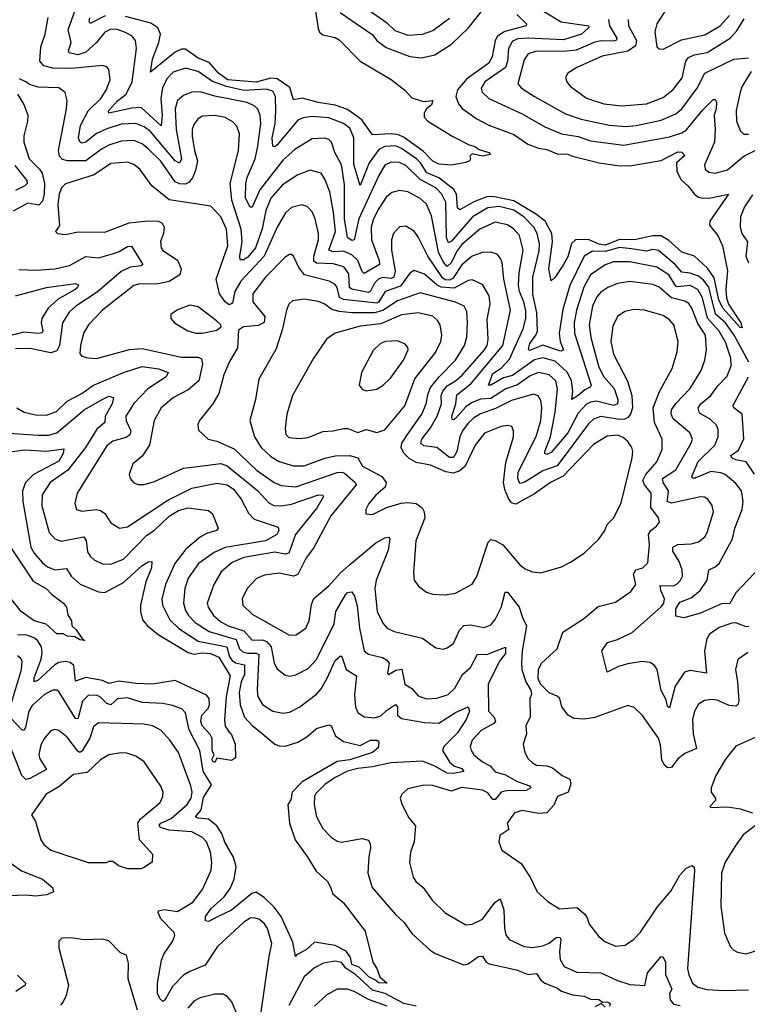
# Model space of a CAD drawing. Extents: x 1954683 to 2060285, y 904798 to 1016299.
# Tile 381 of 472: x 2016266 to 2019770, y 1003863 to 1008604. Entities that reach past the tile are written whole.
import ezdxf

# ---------------------------------------------------------------- set-up
doc = ezdxf.new("R2010")
doc.units = 0

msp = doc.modelspace()

# ---------------------------------------------------------------- linework, layer by layer
at = {"layer": '0CON10XD'}
for points in [[(2017684.7, 1008685), (2017702.7, 1008562.7), (2017709.2, 1008545), (2017725, 1008531.4), (2017785, 1008517.9), (2017805, 1008507.5), (2017905, 1008404.4), (2018055, 1008316.5), (2018120, 1008265), (2018155, 1008228), (2018211.2, 1008211.2), (2018255.8, 1008215.8), (2018249.5, 1008195), (2018224.5, 1008175.5), (2018213.3, 1008155), (2018214.3, 1008135), (2018231.9, 1008115), (2018351.4, 1008041.4), (2018431.2, 1008001.2), (2018455, 1007995.7), (2018479.2, 1007979.2), (2018525, 1007965.3), (2018532.5, 1007955), (2018495, 1007947.5), (2018445, 1007958), (2018433, 1007947), (2018437.5, 1007935), (2018432.5, 1007925), (2018415, 1007916.2), (2018345, 1007904.2), (2018285, 1007908.6), (2018255, 1007923.1), (2018209.9, 1007969.9), (2018117.8, 1008037.8), (2018090.1, 1008050.1), (2018055, 1008054.3), (2017965, 1008050), (2017912.7, 1008122.7), (2017845, 1008172.4), (2017785, 1008192.9), (2017703.8, 1008205), (2017627.1, 1008227.1), (2017585, 1008219.2), (2017567.5, 1008277.5), (2017505, 1008319), (2017475, 1008322.2), (2017405, 1008303.1), (2017268.4, 1008315), (2017224.9, 1008344.9), (2017177.8, 1008397.8), (2017125, 1008419.2), (2017065, 1008462), (2017045, 1008462.4), (2017015, 1008448.7), (2016895, 1008352), (2016905.8, 1008415), (2016935.7, 1008494.3), (2016944.3, 1008535), (2016930.3, 1008565), (2016897.6, 1008587.6), (2016775, 1008619.3)], [(2017882.7, 1008695), (2018031.5, 1008591.5), (2018071.7, 1008551.7), (2018135, 1008530.7), (2018205, 1008534.8), (2018255, 1008552), (2018335, 1008612.3)], [(2016736.9, 1008213.1), (2016778.3, 1008245), (2016808.1, 1008305), (2016828.4, 1008465), (2016822.9, 1008505), (2016806.7, 1008525), (2016775, 1008543.4), (2016735, 1008557.5), (2016705, 1008558.6), (2016675, 1008543.9), (2016635.7, 1008494.3), (2016585, 1008448.7), (2016545, 1008436), (2016504.4, 1008445), (2016501.2, 1008455), (2016514.1, 1008495), (2016499.8, 1008555), (2016534.8, 1008655)], [(2017809.2, 1008639.2), (2017963, 1008533), (2017985, 1008504), (2018030.6, 1008470.6), (2018145, 1008427.1), (2018201.4, 1008421.4), (2018265, 1008434.7), (2018345, 1008486.2), (2018427.4, 1008565), (2018501.2, 1008658.8)], [(2018788.2, 1008645), (2018873.7, 1008593.7), (2019007.5, 1008575), (2019005.6, 1008565), (2018971.5, 1008535), (2018885, 1008507.1), (2018714.1, 1008515.9), (2018665, 1008511.5), (2018639, 1008501), (2018620.5, 1008465), (2018614.8, 1008405), (2018605.7, 1008375), (2018505.3, 1008305), (2018488.4, 1008275), (2018493.1, 1008255), (2018525.2, 1008225.2), (2018685, 1008151.6), (2018795, 1008088.6), (2018875, 1008054.8), (2018955, 1008042.1), (2019015, 1008021.3), (2019175, 1007999.5), (2019395, 1008040), (2019455, 1008059.2), (2019475, 1008072.7), (2019555, 1008170.4), (2019605, 1008219.6), (2019615, 1008220), (2019620.9, 1008205), (2019620.5, 1008175), (2019609.7, 1008145), (2019615.3, 1008075), (2019611.8, 1008015), (2019563.3, 1007905), (2019567.5, 1007885), (2019585, 1007869.6), (2019615, 1007865.3), (2019675, 1007881.3), (2019753.5, 1007946.5), (2019815, 1007977.3)], [(2019377.5, 1008652.5), (2019334.5, 1008585), (2019324, 1008546), (2019335, 1008473.3), (2019345, 1008464), (2019365, 1008462.9), (2019452.3, 1008507.7), (2019565, 1008531.6), (2019638.7, 1008575), (2019684.2, 1008625)], [(2019777.9, 1006955), (2019706.5, 1007085), (2019665, 1007144.5), (2019617.1, 1007187.1), (2019585, 1007316.7), (2019559.6, 1007349.6), (2019535, 1007369.1), (2019495, 1007384.3), (2019455, 1007388.6), (2019422, 1007425), (2019342.8, 1007492.8), (2019315, 1007498.1), (2019285, 1007489.5), (2019211.6, 1007501.6), (2019155, 1007507), (2019085, 1007487.5), (2019025, 1007489.1), (2018984.3, 1007465.7), (2018915.5, 1007325), (2018881.9, 1007208.2), (2018864.4, 1007095), (2018868.5, 1007055), (2018884.6, 1007015), (2018875, 1007007.8), (2018865, 1007009.6), (2018785, 1007037), (2018721.5, 1007011.5), (2018716.8, 1007016.8), (2018722.5, 1007045), (2018752.2, 1007085), (2018759.8, 1007105), (2018756.6, 1007193.4), (2018737.5, 1007282.5), (2018737, 1007365), (2018768, 1007492), (2018769.7, 1007525), (2018758.1, 1007575), (2018742.5, 1007605), (2018695, 1007653.3), (2018645, 1007686.6), (2018575, 1007705.4), (2018521.1, 1007698.9), (2018445.7, 1007654.3), (2018345, 1007538.3), (2018330.2, 1007530.3), (2018321.7, 1007555), (2018318.3, 1007725), (2018299.4, 1007765), (2018269.4, 1007795), (2018195.1, 1007835.1), (2018125, 1007902.2), (2018095, 1007916.7), (2018055, 1007918.2), (2018025, 1007903.8), (2017995.7, 1007854.3), (2017898.7, 1007645), (2017876.7, 1007545), (2017865, 1007541.1), (2017844.8, 1007555), (2017830, 1007645), (2017830.5, 1007810.5), (2017815, 1007905.6), (2017784.1, 1007965), (2017768.2, 1008015), (2017755, 1008028), (2017735, 1008034.1), (2017675, 1008030.3), (2017590.6, 1007979.4), (2017535, 1007929.7), (2017422.1, 1007785), (2017385, 1007701.2), (2017375, 1007701.4), (2017352.5, 1007745), (2017354.8, 1007815), (2017361.3, 1007845), (2017399.1, 1007935), (2017412, 1007995), (2017427.3, 1008105), (2017424.2, 1008145), (2017413.4, 1008173.4), (2017398.3, 1008188.3), (2017361.4, 1008205), (2017205.6, 1008235.6), (2017135, 1008256.9), (2017095, 1008255.4), (2017055, 1008239.6), (2017025.4, 1008215), (2017015.2, 1008175), (2017018.6, 1008075), (2017044.8, 1007935), (2017035, 1007912.8), (2017015, 1007924.8), (2016895, 1008066), (2016865, 1008088.1), (2016825, 1008104), (2016755, 1008101.7), (2016685, 1008079.4), (2016635, 1008056.6), (2016585, 1008014.7), (2016565, 1008010.6), (2016555, 1008015.6), (2016548.6, 1008035), (2016558.9, 1008095), (2016595.1, 1008164.9), (2016656.4, 1008225), (2016682.2, 1008265), (2016701.5, 1008315), (2016694.6, 1008364.6), (2016685, 1008376.9), (2016664.6, 1008384.6), (2016515, 1008368.9), (2016425, 1008371.5), (2016382.7, 1008382.7), (2016363.4, 1008405), (2016366.8, 1008473.2), (2016388.4, 1008535), (2016402.3, 1008615)], [(2016677.3, 1008622.7), (2016605, 1008586), (2016600, 1008595), (2016604, 1008614)], [(2018660.2, 1008630.2), (2018706.4, 1008585), (2018704.5, 1008575), (2018602.4, 1008547.6), (2018567.6, 1008525), (2018555.3, 1008505), (2018541.2, 1008425), (2018525.8, 1008395), (2018419.8, 1008320.2), (2018375, 1008267.3), (2018366.9, 1008235), (2018379.6, 1008199.6), (2018397.4, 1008177.4), (2018467.2, 1008127.2), (2018525, 1008096.7), (2018645, 1008052.1), (2018712.9, 1008005), (2018765, 1007985.3), (2018805, 1007979.4), (2018855, 1007957.8), (2018905, 1007957.1), (2018927.8, 1007947.8), (2019055.8, 1007915.8), (2019145, 1007902.7), (2019205, 1007901.1), (2019355, 1007925.9), (2019435, 1007967.3), (2019455, 1007967.1), (2019469.1, 1007950.9), (2019429.6, 1007915), (2019431.3, 1007875), (2019449.4, 1007835), (2019484, 1007804), (2019515, 1007764.7), (2019535, 1007749.1), (2019555, 1007745.3), (2019595, 1007747.1), (2019680, 1007765), (2019588.9, 1007635), (2019587.3, 1007615), (2019628.2, 1007565), (2019650.9, 1007515), (2019674.3, 1007395), (2019666.7, 1007306.7), (2019670, 1007265), (2019680, 1007235), (2019738.2, 1007145), (2019745, 1007120), (2019735, 1007122.7), (2019651.4, 1007215), (2019633.6, 1007255), (2019611, 1007361), (2019578.6, 1007408.6), (2019515.8, 1007465.8), (2019454.4, 1007485), (2019391.7, 1007541.7), (2019355, 1007562.9), (2019315, 1007563.8), (2019226.7, 1007545), (2019155, 1007545.7), (2019085, 1007518), (2019055, 1007523.7), (2019005, 1007545.3), (2018942.2, 1007545), (2018924, 1007526), (2018905, 1007463.1), (2018885, 1007425.6), (2018845, 1007364.4), (2018825, 1007347.5), (2018814.7, 1007405), (2018831.3, 1007535), (2018828.3, 1007575), (2018796.4, 1007635), (2018749.7, 1007669.7), (2018645, 1007731.4), (2018545, 1007753.1), (2018515, 1007751), (2018453.1, 1007726.9), (2018385, 1007688.2), (2018375, 1007698.8), (2018368.9, 1007765), (2018356.1, 1007786.1), (2018285, 1007843), (2018226.6, 1007866.6), (2018195.6, 1007915.6), (2018176.5, 1007935), (2018105, 1007984.6), (2018075, 1007996.2), (2018025, 1007993.6), (2017995, 1007979.4), (2017949.1, 1007915), (2017905, 1007806), (2017875, 1007907.1), (2017874.8, 1008035), (2017855, 1008081.8), (2017824.5, 1008105), (2017755, 1008131.2), (2017675, 1008137.8), (2017631.2, 1008131.2), (2017605, 1008120.3), (2017505, 1008001.3), (2017495, 1007992.9), (2017485.4, 1007995.4), (2017481.1, 1008035), (2017495.4, 1008105), (2017499.5, 1008165), (2017497.3, 1008235), (2017485, 1008260.7), (2017455, 1008270.2), (2017345, 1008262.9), (2017262.1, 1008282.1), (2017195, 1008307.1), (2017125, 1008354.8), (2017065, 1008371), (2017005, 1008351.3), (2016975, 1008320.4), (2016953.5, 1008276.5), (2016944.8, 1008225), (2016951.8, 1008145), (2016946.6, 1008093.4), (2016851.5, 1008181.5), (2016805, 1008178.9), (2016694.7, 1008154.7), (2016694.1, 1008165), (2016736.9, 1008213.1)], [(2019101.2, 1008605), (2019106.5, 1008575), (2019141.2, 1008515), (2019138.2, 1008505), (2019125, 1008500.6), (2019065, 1008501.9), (2019035, 1008496.2), (2018945, 1008457.7), (2018885, 1008451.4), (2018755, 1008452.9), (2018715, 1008440.4), (2018695, 1008411.4), (2018665.5, 1008295.5), (2018682.2, 1008275), (2018745, 1008234.7), (2018895, 1008151.4), (2018969.2, 1008125), (2019105, 1008096.6), (2019185, 1008090.2), (2019235, 1008095.7), (2019355, 1008120.9), (2019425, 1008150.3), (2019454.8, 1008175.2), (2019528.3, 1008275), (2019565, 1008347.3), (2019705, 1008414.7), (2019775, 1008420.5)], [(2019196.5, 1008605), (2019197.9, 1008575), (2019236, 1008505), (2019230.9, 1008479.1), (2019195, 1008452.1), (2019070.6, 1008429.4), (2018949.2, 1008375), (2018905, 1008346.2), (2018894.3, 1008325.7), (2018900.8, 1008305), (2018917.5, 1008285), (2018995, 1008226.7), (2019078.8, 1008198.8), (2019165, 1008190), (2019285, 1008199.4), (2019365, 1008229.1), (2019412.3, 1008267.7), (2019456.4, 1008325), (2019474.3, 1008405), (2019487, 1008423), (2019514.2, 1008435), (2019576.9, 1008446.9), (2019688.2, 1008515), (2019719.9, 1008550.1), (2019755, 1008608.2)], [(2019789, 1008355), (2019745.2, 1008285), (2019735, 1008255.7), (2019716.6, 1008166.6), (2019718.4, 1008115), (2019737.9, 1008067.9), (2019753.1, 1008053.1), (2019775, 1008053.8)], [(2019835, 1005971.6), (2019714.8, 1005845), (2019686.2, 1005793.8), (2019645, 1005791.5), (2019545, 1005746.4), (2019465, 1005724.3), (2019425, 1005732.5), (2019425, 1005767.1), (2019445, 1005798.7), (2019498.9, 1005821.1), (2019542.9, 1005855), (2019576.6, 1005905), (2019584.1, 1005955.9), (2019615, 1005969.2), (2019635, 1005985.5), (2019698.7, 1006105), (2019710.6, 1006155), (2019746, 1006245), (2019750, 1006285), (2019742, 1006335), (2019715, 1006371.2), (2019663.6, 1006413.6), (2019642.6, 1006422.6), (2019595, 1006428.1), (2019516.5, 1006396.5), (2019506.7, 1006396.7), (2019502.3, 1006405), (2019533.5, 1006476.5), (2019613.4, 1006555), (2019630.3, 1006595), (2019630.4, 1006630.4), (2019621.9, 1006651.9), (2019590.5, 1006680.5), (2019539.2, 1006709.2), (2019532.8, 1006735), (2019546.7, 1006755), (2019594.6, 1006795), (2019628.5, 1006841.5), (2019672.5, 1006887.5), (2019692.1, 1006937.9), (2019690.2, 1006975), (2019665, 1007050.9), (2019633.8, 1007105), (2019577.7, 1007167.8), (2019553.8, 1007265), (2019532.5, 1007305), (2019495, 1007324.5), (2019435, 1007317.5), (2019425, 1007321.2), (2019392, 1007375), (2019335, 1007412.8), (2019205, 1007437.8), (2019125, 1007438.1), (2019085, 1007424.2), (2019014.6, 1007375.4), (2018983.3, 1007316.7), (2018948.1, 1007205), (2018936.2, 1007145), (2018938.5, 1007095), (2019018, 1006845), (2019013.3, 1006835), (2018987.8, 1006822.2), (2018955.9, 1006795), (2018924.3, 1006775), (2018929.5, 1006815), (2018923.6, 1006865), (2018903.6, 1006905), (2018845, 1006960.2), (2018785, 1006976.7), (2018745, 1006966.3), (2018638.9, 1006891.1), (2018595, 1006879), (2018535, 1006844.7), (2018522.9, 1006845), (2018545, 1006901), (2018585, 1006926.4), (2018625, 1006970), (2018691.1, 1007115), (2018703.5, 1007165), (2018702.8, 1007202.8), (2018693.2, 1007245), (2018672.6, 1007295), (2018668.5, 1007325), (2018671.5, 1007385), (2018690.2, 1007495), (2018672.5, 1007565), (2018645, 1007596), (2018615, 1007615.9), (2018555, 1007628.9), (2018481.6, 1007595), (2018395, 1007522.3), (2018371, 1007489), (2018345, 1007435.2), (2018325, 1007416.1), (2018305, 1007438.3), (2018282.5, 1007485), (2018249.4, 1007659.4), (2018225.5, 1007715.5), (2018195, 1007742.8), (2018134.7, 1007774.7), (2018095, 1007781.3), (2018058, 1007772), (2018030.6, 1007749.4), (2017995, 1007695.4), (2017969, 1007645), (2017957.8, 1007605), (2017959.6, 1007545), (2017997.3, 1007445), (2017998.4, 1007425), (2017925, 1007381.8), (2017915, 1007391.5), (2017894.1, 1007445), (2017865, 1007471.5), (2017825, 1007489.7), (2017775, 1007486.9), (2017755.3, 1007495), (2017786.4, 1007585), (2017776.6, 1007676.6), (2017759.2, 1007775), (2017735, 1007835.8), (2017716.9, 1007865), (2017665, 1007880), (2017605, 1007857.1), (2017531.1, 1007808.9), (2017475, 1007745.3), (2017450.5, 1007685), (2017432.8, 1007597.2), (2017401.2, 1007505), (2017365, 1007460.2), (2017345, 1007447.6), (2017327.6, 1007447.6), (2017325.3, 1007465), (2017336.5, 1007535), (2017331.8, 1007595), (2017288, 1007735), (2017279.6, 1007815), (2017319, 1007975), (2017324.7, 1008055), (2017311.9, 1008091.9), (2017292.7, 1008112.7), (2017255, 1008132.8), (2017206.7, 1008143.3), (2017145, 1008139.3), (2017123.6, 1008125), (2017105, 1008099.4), (2017096.4, 1008075), (2017096.4, 1008043.6), (2017106.8, 1007975), (2017122.4, 1007925), (2017112.3, 1007877.7), (2017097.6, 1007842.4), (2017080.3, 1007819.7), (2017065, 1007812.8), (2017034.6, 1007814.6), (2017015, 1007824.2), (2016945, 1007922.5), (2016885, 1007983.3), (2016855, 1008007), (2016815, 1008023), (2016755, 1008019.8), (2016695, 1007999.8), (2016658.9, 1007981.1), (2016585, 1007924.2), (2016495.2, 1007925.2), (2016471.6, 1007931.6), (2016457.8, 1007947.8), (2016452.3, 1007975), (2016491.8, 1008175), (2016494.4, 1008215), (2016484.5, 1008254.5), (2016455, 1008276.5), (2016355, 1008280), (2016312.5, 1008292.5), (2016295, 1008305.8), (2016265, 1008320)], [(2016255.5, 1008245), (2016286.2, 1008196.2), (2016304.3, 1008145), (2016303.3, 1008115), (2016286.3, 1008045), (2016286.2, 1008015), (2016310.7, 1007935), (2016361.7, 1007885), (2016374, 1007865), (2016385.5, 1007815), (2016383.8, 1007766.2), (2016375, 1007730), (2016358.3, 1007711.7), (2016305, 1007721.6), (2016235, 1007682.7)], [(2016242.9, 1007902.9), (2016299.6, 1007829.6), (2016301.5, 1007815), (2016290.9, 1007805), (2016245, 1007782)], [(2019777.7, 1005682.3), (2019765, 1005680.3), (2019715, 1005699.7), (2019695, 1005698.1), (2019635, 1005677.8), (2019587.3, 1005645), (2019575, 1005623.3), (2019564.6, 1005565), (2019572.7, 1005457.3), (2019495, 1005470.8), (2019467.5, 1005462.5), (2019422.9, 1005395), (2019395, 1005290), (2019385, 1005297.5), (2019378.7, 1005328.7), (2019354.5, 1005374.5), (2019336.2, 1005475), (2019323.1, 1005495), (2019301.9, 1005508.1), (2019263.9, 1005513.9), (2019195, 1005503.2), (2019150.1, 1005489.9), (2019095, 1005462.5), (2019069.2, 1005565), (2019096, 1005605), (2019145, 1005619.1), (2019215, 1005653.6), (2019355, 1005777.7), (2019367.4, 1005795), (2019371.7, 1005815), (2019352.8, 1005855), (2019350.9, 1005879.1), (2019415, 1005878.4), (2019432.6, 1005887.4), (2019447.9, 1005905), (2019457.7, 1005925), (2019456.8, 1005955), (2019441.6, 1005995), (2019410.7, 1006045), (2019411.8, 1006065), (2019435, 1006077.4), (2019498.9, 1006081.1), (2019535, 1006090), (2019565.3, 1006114.7), (2019577.1, 1006135), (2019606.4, 1006235), (2019601.5, 1006265), (2019580, 1006295), (2019564.6, 1006304.6), (2019545, 1006305.9), (2019405, 1006275.6), (2019384.8, 1006284.8), (2019386.9, 1006303.1), (2019391, 1006335), (2019364.3, 1006375), (2019361.2, 1006395), (2019425, 1006436.4), (2019499.6, 1006565), (2019505.3, 1006585), (2019492.5, 1006615), (2019412.7, 1006682.7), (2019403.3, 1006705), (2019404.8, 1006725), (2019425, 1006756.1), (2019495, 1006829.1), (2019547.3, 1006915), (2019564.7, 1006965), (2019573.4, 1007015), (2019568.4, 1007085), (2019531.5, 1007141.5), (2019503.3, 1007215), (2019488.5, 1007238.5), (2019469.3, 1007249.3), (2019405, 1007264.4), (2019345, 1007315.8), (2019315, 1007329.2), (2019205, 1007343.1), (2019145, 1007334.7), (2019098.1, 1007315), (2019065, 1007292.9), (2019045, 1007269.5), (2019025.2, 1007225), (2019008.1, 1007135), (2019015.8, 1007074.2), (2019055, 1006930.5), (2019079.2, 1006885), (2019128.1, 1006828.1), (2019145.9, 1006775), (2019145, 1006754.5), (2019125, 1006747.2), (2019043.4, 1006766.6), (2019015, 1006763.1), (2018995, 1006753.3), (2018955, 1006710), (2018905, 1006614.8), (2018825, 1006520), (2018805, 1006510.6), (2018794.7, 1006514.7), (2018794.2, 1006525), (2018822.3, 1006595), (2018845.2, 1006715), (2018856.6, 1006825), (2018848.4, 1006865), (2018815, 1006894.3), (2018765, 1006905.2), (2018725, 1006888.7), (2018663.2, 1006846.8), (2018606.9, 1006826.9), (2018535, 1006780.3), (2018485, 1006777.2), (2018440.9, 1006759.1), (2018415, 1006740.6), (2018365, 1006684.7), (2018355, 1006676.7), (2018348.8, 1006678.8), (2018347.3, 1006695), (2018365.7, 1006754.3), (2018371.5, 1006798.5), (2018438.4, 1006851.6), (2018592.2, 1007035), (2018630.2, 1007205), (2018597, 1007355), (2018588.8, 1007435), (2018581.5, 1007455), (2018564.7, 1007474.7), (2018535, 1007485.5), (2018495, 1007483.3), (2018445, 1007465.8), (2018395, 1007423.5), (2018351.5, 1007358.5), (2018335, 1007349.5), (2018315, 1007352), (2018301.5, 1007361.5), (2018230.9, 1007465), (2018187.1, 1007555), (2018165, 1007586.7), (2018125, 1007610.5), (2018095, 1007606.7), (2018065.6, 1007575), (2018056.2, 1007545), (2018056.7, 1007495), (2018074.3, 1007395), (2018067.5, 1007365), (2018055, 1007358.8), (2018015, 1007362.9), (2017995, 1007357.3), (2017975, 1007335.8), (2017955, 1007297.2), (2017945, 1007291.2), (2017865, 1007306.3), (2017854.8, 1007315), (2017850.9, 1007380.9), (2017826.1, 1007415), (2017775, 1007428.3), (2017695, 1007432.3), (2017682.2, 1007442.2), (2017681.9, 1007465), (2017704, 1007545), (2017705.2, 1007575), (2017689.2, 1007645), (2017675, 1007678.9), (2017650, 1007705), (2017625, 1007712.1), (2017575, 1007700.4), (2017546.4, 1007675), (2017505.7, 1007605), (2017443.1, 1007465), (2017331.1, 1007345), (2017301.7, 1007295), (2017291.4, 1007238.6), (2017275, 1007232), (2017255, 1007245.4), (2017228.3, 1007285), (2017212, 1007355), (2017268.3, 1007515), (2017261, 1007595), (2017235.2, 1007655.2), (2017186.7, 1007706.7), (2016985, 1007736.4), (2016902.1, 1007805), (2016844.3, 1007884.3), (2016815, 1007907.1), (2016785, 1007917.7), (2016705, 1007912.1), (2016625, 1007858.1), (2016486.4, 1007813.6), (2016467.1, 1007795), (2016455.3, 1007765), (2016448.9, 1007715), (2016456.9, 1007613.1), (2016438.8, 1007585), (2016447.5, 1007575), (2016485, 1007569.2), (2016547.5, 1007582.5), (2016675, 1007581.5), (2016793.5, 1007626.5), (2016885, 1007635.9), (2016935, 1007633.8), (2016951.1, 1007625), (2016961.8, 1007605), (2016958.7, 1007575), (2016943.3, 1007536.7), (2016947.1, 1007505), (2016955, 1007492.7), (2017025, 1007446.2), (2017043.4, 1007405), (2017036.6, 1007375), (2016985, 1007343), (2016925, 1007331.1), (2016845, 1007332.1), (2016815, 1007324.7), (2016665, 1007205.4), (2016597.3, 1007135), (2016573.3, 1007095), (2016557.9, 1007035), (2016555.8, 1006995.8), (2016565, 1006983.8), (2016593.9, 1006976.1), (2016635, 1006973.6), (2016795, 1007015.8), (2016855, 1007021.1), (2017045, 1006980), (2017125, 1006978.7), (2017141.4, 1006971.4), (2017146.6, 1006945), (2017128, 1006865), (2017077.3, 1006822.7), (2017006.9, 1006785), (2016947.5, 1006735), (2016913.6, 1006675), (2016890.4, 1006555), (2016855, 1006503.1), (2016810, 1006465), (2016793.3, 1006415), (2016797.1, 1006395), (2016814, 1006375), (2016835, 1006366.7), (2016865, 1006366.5), (2016915, 1006381.2), (2017055, 1006444.1), (2017146, 1006456), (2017235, 1006467.5), (2017265, 1006456.2), (2017412.2, 1006335), (2017465, 1006278), (2017490, 1006265), (2017525, 1006263.7), (2017575, 1006271.7), (2017705, 1006315.7), (2017725.3, 1006315.3), (2017728.1, 1006308.1), (2017698.4, 1006255), (2017594.4, 1006125), (2017561.2, 1006035), (2017545, 1006031), (2017495, 1006040.5), (2017345, 1006014), (2017288.9, 1005991.1), (2017235.4, 1005945), (2017201.5, 1005885), (2017167.9, 1005795), (2017173.8, 1005775), (2017199.6, 1005735), (2017234.6, 1005705), (2017270, 1005685), (2017345, 1005660.8), (2017385, 1005617), (2017435, 1005618), (2017455, 1005610.6), (2017476.3, 1005585), (2017490.5, 1005505), (2017505, 1005478.1), (2017545, 1005447.3), (2017565, 1005443.8), (2017595, 1005448.8), (2017655, 1005480), (2017695, 1005523.8), (2017780, 1005695), (2017787.5, 1005755), (2017835.5, 1005835), (2017845, 1005845.5), (2017865, 1005848.6), (2017878.8, 1005828.8), (2017891.5, 1005781.5), (2017902.6, 1005675), (2017924.8, 1005564.8), (2017945, 1005549.3), (2018013.2, 1005533.2), (2018032.5, 1005522.5), (2018044.6, 1005505), (2018037, 1005457), (2018041.2, 1005451.2), (2018078, 1005472), (2018106, 1005476), (2018120.3, 1005405), (2018155, 1005383.1)], [(2019795, 1007760.5), (2019757.1, 1007702.9), (2019737.9, 1007655), (2019735.9, 1007605), (2019744.3, 1007574.3), (2019771.2, 1007535), (2019763.4, 1007465), (2019775, 1007434.3)], [(2016262.2, 1007402.2), (2016345, 1007397.6), (2016435, 1007404.7), (2016505, 1007420.8), (2016585, 1007464.6), (2016645, 1007458.1), (2016712.9, 1007477.1), (2016745, 1007488.4), (2016785, 1007512.7), (2016804.4, 1007514.4), (2016858.8, 1007425), (2016851.2, 1007418.8), (2016797.5, 1007412.5), (2016755, 1007391.7), (2016638.1, 1007291.9), (2016536.1, 1007225), (2016503.9, 1007196.1), (2016472.1, 1007145), (2016457.3, 1007035), (2016445, 1007009.3), (2016415, 1006999.5), (2016315, 1007021.4), (2016245, 1007019.3)], [(2019772.5, 1005557.5), (2019725, 1005524), (2019712.9, 1005475), (2019722.5, 1005415), (2019728.6, 1005325), (2019725, 1005304.5), (2019715, 1005299.4), (2019682.2, 1005302.2), (2019625, 1005328), (2019598.8, 1005331.2), (2019564, 1005326), (2019535, 1005308.6), (2019515, 1005274), (2019505.4, 1005235), (2019509.8, 1005165), (2019525.4, 1005095), (2019468.7, 1005071.3), (2019434.6, 1005045), (2019405, 1005002.5), (2019385, 1005001.5), (2019372.4, 1005012.4), (2019358.6, 1005038.6), (2019352.7, 1005112.7), (2019342.5, 1005145), (2019265, 1005254), (2019225, 1005292), (2019195, 1005302), (2019035.6, 1005244.4), (2018984.4, 1005235.6), (2018935, 1005238.9), (2018908, 1005255), (2018876.7, 1005295), (2018867.5, 1005335), (2018855, 1005347.5), (2018815, 1005362.5), (2018774.4, 1005404.4), (2018762.1, 1005432.1), (2018764, 1005475), (2018778.6, 1005505), (2018853.5, 1005575), (2018881.4, 1005655), (2018980.6, 1005719.4), (2019051.8, 1005778.2), (2019135, 1005800), (2019208.8, 1005851.2), (2019233.1, 1005885), (2019221.6, 1005935), (2019233.6, 1005955), (2019267.3, 1005965), (2019291.1, 1005988.9), (2019298.6, 1006075), (2019293.6, 1006125), (2019304.6, 1006145), (2019333.3, 1006165), (2019346.4, 1006185), (2019342.9, 1006205), (2019305.1, 1006255.1), (2019307.1, 1006325), (2019274.2, 1006365), (2019267.5, 1006385), (2019280.9, 1006415), (2019334.2, 1006475), (2019359.7, 1006535), (2019360, 1006585), (2019323.2, 1006665), (2019316.4, 1006735), (2019346.6, 1006813.4), (2019408.2, 1006925), (2019432.9, 1007005), (2019437.3, 1007055), (2019415.4, 1007135), (2019395, 1007159.1), (2019365, 1007179.5), (2019275.3, 1007205.3), (2019225, 1007208.8), (2019180.9, 1007199.1), (2019145, 1007174.4), (2019121.6, 1007128.4), (2019113.2, 1007055), (2019125, 1006994.2), (2019193.6, 1006863.6), (2019214, 1006795), (2019216.7, 1006735), (2019207.4, 1006705), (2019195, 1006688.3), (2019179.4, 1006680.6), (2019155, 1006679.3), (2019065, 1006693.5), (2019029.2, 1006680.8), (2019005, 1006658.7), (2018853.8, 1006456.2), (2018785, 1006431.6), (2018695, 1006375.3), (2018675, 1006370.8), (2018664.5, 1006394.5), (2018666.9, 1006425), (2018753.3, 1006596.7), (2018775.5, 1006675), (2018780, 1006735), (2018775, 1006770), (2018763.1, 1006793.1), (2018739.7, 1006800.3), (2018635, 1006771.2), (2018558, 1006732), (2018485, 1006706), (2018450.9, 1006685), (2018425, 1006661.4), (2018398.5, 1006625), (2018386, 1006595), (2018371.3, 1006525), (2018355, 1006496), (2018335, 1006496.3), (2018275, 1006544.3), (2018212.4, 1006552.4), (2018197.8, 1006565), (2018202.4, 1006585), (2018245, 1006639.4), (2018276.3, 1006695), (2018297.6, 1006755), (2018295.5, 1006795), (2018303.2, 1006815), (2018325, 1006840.8), (2018365.3, 1006864.7), (2018396.8, 1006893.2), (2018505, 1007014.3), (2018516.9, 1007035), (2018522.4, 1007065), (2018517.6, 1007162.4), (2018531.1, 1007235), (2018526.5, 1007275), (2018495, 1007330), (2018445, 1007352), (2018425, 1007348.1), (2018358.4, 1007311.6), (2018296, 1007316), (2018275.7, 1007325.7), (2018215, 1007379.2), (2018165, 1007396.1), (2018145, 1007383.8), (2018099.6, 1007320.4), (2018025.3, 1007295), (2017996.1, 1007245), (2017985, 1007238.7), (2017825, 1007257.2), (2017806.1, 1007266.1), (2017794.8, 1007314.8), (2017785, 1007329.7), (2017755.5, 1007345.5), (2017637.3, 1007375), (2017610.8, 1007410.8), (2017585, 1007466), (2017575, 1007474.2), (2017565, 1007473.1), (2017545, 1007461.1), (2017448.8, 1007365), (2017388.6, 1007285), (2017388.4, 1007245), (2017445.9, 1007175), (2017443.4, 1007146.6), (2017415, 1007131.3), (2017343.8, 1007125), (2017320.3, 1007109.7), (2017315, 1007023.8), (2017274, 1006955), (2017249.2, 1006895), (2017224.1, 1006805), (2017195.8, 1006754.2), (2017131.4, 1006675), (2017124.2, 1006655), (2017127, 1006627), (2017174, 1006585), (2017215, 1006575.4), (2017298.1, 1006538.1), (2017405.7, 1006435.7), (2017491.2, 1006375), (2017525, 1006360.5), (2017595, 1006354.4), (2017795, 1006423.3), (2017815.9, 1006425.9), (2017830.4, 1006420.4), (2017881.8, 1006375), (2017885.9, 1006365), (2017764.3, 1006215.7), (2017739.5, 1006170.5), (2017680, 1006060), (2017645, 1006012.5), (2017605, 1005931.9), (2017585, 1005924.5), (2017515, 1005938.5), (2017445, 1005929.2), (2017406.9, 1005913.1), (2017361.4, 1005865), (2017337.5, 1005815), (2017340.8, 1005785), (2017385, 1005740.9), (2017565, 1005641.2), (2017597.8, 1005642.2), (2017643.1, 1005675), (2017660.2, 1005709.8), (2017671.7, 1005788.3), (2017682.5, 1005817.5), (2017755, 1005877.3), (2017810, 1005940), (2017852.4, 1005977.6), (2017981.2, 1006085), (2018025, 1006110), (2018042.9, 1006112.9), (2018048.5, 1006105), (2018039.9, 1006050.1), (2017982.9, 1005905), (2017976.2, 1005865), (2017987.5, 1005755), (2018015, 1005698.6), (2018034.7, 1005674.7), (2018068.8, 1005658.8), (2018205, 1005626.2), (2018269.7, 1005579.7), (2018305, 1005572.5), (2018325, 1005579.2), (2018355, 1005600.8), (2018383.9, 1005665), (2018405, 1005686.7), (2018435, 1005690.3), (2018502.2, 1005677.8), (2018535, 1005690), (2018555, 1005715.6), (2018585, 1005773.5), (2018603.2, 1005846.8), (2018615, 1005848), (2018671.9, 1005775), (2018686.8, 1005725), (2018706.9, 1005685), (2018686.4, 1005565), (2018682.5, 1005505), (2018684.2, 1005475), (2018703.6, 1005416.4), (2018726.7, 1005375), (2018730, 1005355), (2018722.5, 1005335), (2018723.8, 1005245), (2018703.3, 1005205), (2018706, 1005165), (2018690, 1005115), (2018698, 1005075), (2018714.2, 1005045), (2018736.2, 1005025), (2018755, 1005014.4), (2018805, 1005011.8), (2018831.9, 1005001.9), (2018878.6, 1004965), (2018915, 1004946.4), (2018920.3, 1004925), (2018907.1, 1004885), (2018855.9, 1004864.1), (2018838.8, 1004821.2), (2018805, 1004785.4), (2018765, 1004781.3), (2018685, 1004796.4), (2018649.2, 1004785), (2018613.8, 1004735), (2018621.2, 1004705), (2018577.5, 1004675), (2018573.3, 1004645), (2018587.5, 1004605), (2018680.2, 1004540.2), (2018724.5, 1004475), (2018757.5, 1004405), (2018808.5, 1004358.5), (2018865, 1004323.3), (2018949.1, 1004329.1), (2018987.2, 1004297.2), (2018998.7, 1004278.7), (2019008.9, 1004248.9), (2019055, 1004190), (2019083.8, 1004165), (2019135, 1004142.9), (2019181.7, 1004148.3), (2019221.2, 1004175), (2019255, 1004210), (2019337.5, 1004332.5), (2019402, 1004408), (2019445, 1004484.4), (2019475, 1004518.6), (2019505, 1004531.2), (2019514, 1004524), (2019516.4, 1004506.4), (2019482.7, 1004035), (2019487.8, 1004005), (2019505.8, 1003965), (2019531.2, 1003945), (2019574.7, 1003934.7), (2019655, 1003929.6), (2019775, 1003933.1)], [(2016245, 1007274.2), (2016395, 1007314.3), (2016535, 1007333.3), (2016548.3, 1007328.3), (2016544.3, 1007315), (2016532.2, 1007305), (2016451, 1007259), (2016402.9, 1007215), (2016372.5, 1007165), (2016369.8, 1007145), (2016377.3, 1007105), (2016373.4, 1007096.6), (2016355, 1007092.5), (2016285, 1007099.7), (2016175, 1007071.4)], [(2018315, 1005834.4), (2018365, 1005843.3), (2018445, 1005886.2), (2018467.4, 1005922.6), (2018521.5, 1006088.5), (2018535, 1006100.5), (2018555, 1006096.5), (2018593.1, 1006075), (2018675, 1005979.2), (2018700.5, 1005960.5), (2018735.5, 1005945.5), (2018775, 1005940.5), (2018875, 1005969.4), (2018918.6, 1005991.4), (2018984, 1006035), (2019055, 1006102.5), (2019084.3, 1006145), (2019095, 1006173.8), (2019127.1, 1006205), (2019162, 1006278), (2019216.2, 1006495), (2019218.5, 1006525), (2019213.1, 1006545), (2019193.8, 1006573.8), (2019171.7, 1006591.7), (2019145, 1006602.9), (2019095, 1006599.2), (2019028.8, 1006558.8), (2018883.8, 1006406.2), (2018822, 1006375), (2018745, 1006320.4), (2018655, 1006270.7), (2018635, 1006277.2), (2018619.1, 1006299.1), (2018601.4, 1006341.4), (2018595.5, 1006375), (2018607.7, 1006472.3), (2018643.5, 1006595), (2018644.4, 1006624.4), (2018635.6, 1006645.6), (2018615, 1006650.5), (2018585, 1006644.6), (2018505, 1006612.7), (2018459.4, 1006555), (2018411, 1006455), (2018385, 1006431.1), (2018355, 1006421.2), (2018317.4, 1006427.4), (2018245, 1006459.7), (2018175, 1006471.8), (2018141.7, 1006491.7), (2018115, 1006517.5), (2018102.6, 1006545), (2018105.6, 1006565), (2018133.4, 1006606.6), (2018202.7, 1006705), (2018223.9, 1006755), (2018232.9, 1006805), (2018245, 1006833.5), (2018285.7, 1006884.3), (2018365, 1006965.3), (2018407.5, 1007035), (2018418.4, 1007075), (2018423, 1007145), (2018418.5, 1007198.5), (2018405.6, 1007225.6), (2018365, 1007244.2), (2018195, 1007288.7), (2018085, 1007250.7), (2018015, 1007203.7), (2017975, 1007192.2), (2017865, 1007192.3), (2017805, 1007199.1), (2017769.6, 1007209.6), (2017735, 1007235.3), (2017705, 1007247.8), (2017635, 1007259.2), (2017579.8, 1007250.2), (2017562.5, 1007235), (2017550.5, 1007205), (2017531.1, 1007115), (2017500.8, 1007019.2), (2017417.2, 1006872.8), (2017401.5, 1006775), (2017374.5, 1006675), (2017396.2, 1006595), (2017428.9, 1006545), (2017475, 1006501.1), (2017515, 1006477.3), (2017585, 1006455.3), (2017635, 1006455.9), (2017735, 1006492.1), (2017785, 1006503.7), (2017855, 1006505.2), (2017895, 1006495.3), (2017917.1, 1006455), (2018009.1, 1006405), (2018030.9, 1006375), (2018026.5, 1006353.5), (2017981.1, 1006315), (2017947.1, 1006275), (2017932.5, 1006245), (2017933.3, 1006225), (2017965, 1006221.9), (2018032, 1006255), (2018103.3, 1006276.7), (2018135, 1006279.7), (2018175, 1006274.7), (2018204.2, 1006254.2), (2018213.8, 1006235), (2018216.9, 1006205), (2018173.4, 1006095), (2018162.7, 1005942.7), (2018165.8, 1005905.8), (2018185.8, 1005875.8), (2018225, 1005848), (2018255, 1005838.6), (2018315, 1005834.4)], [(2017145, 1007094.6), (2017215, 1007109.4), (2017236, 1007125), (2017234, 1007135), (2017212.9, 1007155), (2017125, 1007221.9), (2017085, 1007230), (2017025, 1007207.5), (2016993.8, 1007185), (2016993.8, 1007165), (2017011.2, 1007145), (2017075, 1007105.6), (2017114.7, 1007094.7), (2017145, 1007094.6)], [(2017615, 1006587.2), (2017655, 1006592.2), (2017725, 1006621.8), (2017775, 1006624), (2017825.5, 1006635.5), (2017846.1, 1006636.1), (2017895, 1006616.5), (2017935, 1006631.5), (2017985, 1006616.5), (2018025, 1006629.4), (2018119.8, 1006745), (2018168.1, 1006875), (2018268.1, 1007001.9), (2018293.4, 1007055), (2018298.2, 1007085), (2018291.5, 1007135), (2018280, 1007155), (2018255, 1007176.9), (2018185, 1007193.4), (2018105, 1007183.5), (2018005, 1007140.6), (2017905, 1007128.3), (2017784.7, 1007095.3), (2017744, 1007066), (2017678.9, 1006971.1), (2017580, 1006795), (2017552.9, 1006705), (2017543.8, 1006635), (2017547.2, 1006607.2), (2017562.6, 1006592.6), (2017615, 1006587.2)], [(2017935, 1006817.5), (2017985, 1006824.5), (2018016.3, 1006843.7), (2018052, 1006878), (2018114.6, 1006965), (2018136.4, 1007015), (2018135.4, 1007025.4), (2018121.7, 1007041.7), (2018085, 1007057.8), (2018027.5, 1007055), (2018004, 1007045), (2017968.3, 1007011.7), (2017911.1, 1006905), (2017900, 1006845), (2017914.7, 1006824.7), (2017935, 1006817.5)], [(2016251.4, 1006735), (2016288, 1006715), (2016342, 1006702), (2016395, 1006699.6), (2016442.3, 1006717.7), (2016495, 1006768), (2016565, 1006804.3), (2016617.9, 1006842.1), (2016765, 1006906.1), (2016855, 1006934.8), (2016935, 1006922.9), (2016980.8, 1006905), (2016970.9, 1006885), (2016882.5, 1006827.5), (2016815, 1006756.9), (2016776.9, 1006695), (2016777.9, 1006672.1), (2016800.3, 1006625), (2016796.8, 1006605), (2016778, 1006592), (2016715, 1006574.6), (2016685, 1006552.3), (2016543.2, 1006325), (2016530.5, 1006275), (2016538.8, 1006245), (2016565, 1006238.2), (2016634.7, 1006245.3), (2016655, 1006241.6), (2016675.7, 1006225.7), (2016705, 1006181.4), (2016746.5, 1006156.5), (2016785, 1006162.9), (2016979.6, 1006290.4), (2017095, 1006348.9), (2017215, 1006373.1), (2017265, 1006363.8), (2017295, 1006344.3), (2017332.4, 1006295), (2017367.9, 1006227.9), (2017395, 1006199.2), (2017510.2, 1006160.2), (2017513.8, 1006145), (2017504.5, 1006125), (2017449.1, 1006095), (2017255, 1006062.3), (2017201.9, 1006038.2), (2017126.1, 1005985), (2017077.8, 1005915), (2017060.5, 1005865), (2017054.2, 1005795), (2017065, 1005758.9)], [(2019805, 1006415.8), (2019765, 1006474.7), (2019714.1, 1006484.1), (2019695.5, 1006495), (2019690.6, 1006505), (2019728, 1006532), (2019753.7, 1006586.3), (2019745.5, 1006705), (2019704.8, 1006734.8), (2019700.8, 1006745), (2019775, 1006883.8)], [(2016213.1, 1006613.1), (2016355, 1006604), (2016405, 1006604.4), (2016445, 1006614.7), (2016576.5, 1006725), (2016663.5, 1006775), (2016695, 1006791.3), (2016717.1, 1006785), (2016711.8, 1006755), (2016677.6, 1006695), (2016675.8, 1006664.2), (2016638, 1006632), (2016583, 1006545), (2016497.3, 1006435), (2016412.1, 1006375), (2016373.6, 1006316.4), (2016373.1, 1006263.1), (2016408.2, 1006135), (2016435, 1006104.5), (2016465, 1006092.5), (2016575, 1006114.4), (2016586.4, 1006096.4), (2016592.2, 1006042.2), (2016605, 1006020.5), (2016625, 1006003.3), (2016665, 1005983.8), (2016705, 1005981.8), (2016765, 1006006.1), (2016877.7, 1006122.3), (2016915, 1006146.2), (2016985, 1006214.1), (2017029.8, 1006240.2), (2017075, 1006253.7), (2017175, 1006240.9), (2017194.7, 1006224.7), (2017221.4, 1006155), (2017213.3, 1006145), (2017165, 1006130.9), (2017135.9, 1006114.1), (2017065.2, 1006054.8), (2017012.6, 1005985), (2016967.4, 1005885), (2016950.8, 1005815), (2016954.2, 1005785), (2016988.1, 1005715), (2017031.9, 1005671.9), (2017125, 1005611), (2017263.9, 1005583.9), (2017276.5, 1005536.5), (2017289, 1005519), (2017305, 1005507.8), (2017348.2, 1005498.2), (2017348.2, 1005451.8), (2017332.1, 1005415), (2017322.5, 1005365), (2017326.9, 1005305), (2017348.1, 1005245), (2017385, 1005205.3), (2017424.6, 1005174.6), (2017495, 1005115.5), (2017516.9, 1005106.9), (2017545, 1005106.2), (2017605, 1005125.5), (2017648.8, 1005151.2), (2017695, 1005190.5), (2017755, 1005209.2), (2017765, 1005203.8), (2017786, 1005156), (2017825, 1005128.7), (2017905, 1005108.5), (2017955.4, 1005135.4), (2017987.5, 1005135), (2017996, 1005126), (2017992.7, 1005097.3), (2017964.3, 1005075), (2017855, 1005040), (2017795, 1005032.3), (2017626.2, 1004935), (2017578.1, 1004885), (2017571.7, 1004848.3), (2017557.3, 1004825), (2017564.6, 1004735), (2017591.8, 1004655), (2017650.5, 1004575), (2017693.4, 1004503.4), (2017747.5, 1004455), (2017763, 1004427), (2017774, 1004395), (2017825, 1004352), (2017930, 1004215), (2017966.7, 1004065), (2017985.9, 1004035.9), (2018000, 1003995), (2018035.8, 1003964.2), (2017995, 1003965.6), (2017979.7, 1003979.7), (2017946.9, 1003995), (2017901.3, 1004041.3), (2017865.8, 1004055), (2017858.5, 1004088.5), (2017838.8, 1004118.8), (2017785, 1004145.9), (2017685, 1004162.1), (2017645, 1004125.7), (2017598.3, 1004101.7), (2017593.8, 1004093.8), (2017581.4, 1004161.4), (2017525.1, 1004285.1), (2017491.2, 1004331.2), (2017445, 1004376.2), (2017405, 1004402.8), (2017383.8, 1004396.2), (2017285, 1004316.2), (2017221.9, 1004285), (2017175, 1004262.2), (2017161.2, 1004265), (2017160.5, 1004285), (2017187.7, 1004325), (2017249.9, 1004380.1), (2017278.8, 1004421.2), (2017298.9, 1004465), (2017307.8, 1004525), (2017295, 1004570.8), (2017253.3, 1004643.3), (2017239.8, 1004685), (2017215, 1004722.8), (2017175, 1004754.9), (2017125, 1004758.8), (2017111.8, 1004765), (2017139.9, 1004800.1), (2017151.4, 1004858.6), (2017189.3, 1004919.3), (2017148.6, 1004985), (2017133.3, 1005085), (2017081.9, 1005185), (2017065, 1005265.8), (2017046, 1005286), (2017001.5, 1005301.5), (2016955, 1005311.6), (2016855, 1005315.7), (2016785, 1005338.6), (2016736, 1005334), (2016705, 1005304.7), (2016685, 1005311.1), (2016655, 1005341.4), (2016635, 1005351.9), (2016595, 1005349.3), (2016567.5, 1005322.5), (2016547.8, 1005242.2), (2016545, 1005236.9), (2016535, 1005238.5), (2016455, 1005368.9), (2016445, 1005375.5), (2016425, 1005375.3), (2016384.6, 1005355), (2016325, 1005301.2), (2016309, 1005275), (2016294.2, 1005195.8), (2016285, 1005180.8), (2016275, 1005185.5), (2016225, 1005238.5)], [(2016175, 1006516.2), (2016287.1, 1006532.9), (2016395, 1006526.9), (2016478.1, 1006538.1), (2016474.8, 1006515), (2016455, 1006478.5), (2016332.9, 1006415), (2016294.3, 1006375), (2016278.6, 1006335), (2016280.4, 1006285), (2016318.6, 1006065), (2016335.3, 1006035), (2016375, 1005988.5), (2016399.6, 1005969.6), (2016435, 1005955.9), (2016491.2, 1005961.2), (2016514.4, 1005924.4), (2016556.4, 1005886.4), (2016645, 1005849.3), (2016675, 1005845.9), (2016766.3, 1005893.7), (2016855, 1005976.2), (2016885, 1005994.3), (2016902.5, 1005995), (2016900.6, 1005965), (2016872.7, 1005897.3), (2016847.1, 1005785), (2016846.8, 1005755), (2016857.9, 1005715), (2016881.2, 1005685), (2016933, 1005643), (2017077.8, 1005557.8), (2017105, 1005548.4), (2017145, 1005556.2), (2017185, 1005552.3), (2017224.1, 1005534.1), (2017280, 1005445), (2017259.4, 1005345), (2017251.3, 1005231.3), (2017255, 1005202), (2017275, 1005174), (2017284, 1005165), (2017303.8, 1005115), (2017305, 1005050), (2017285, 1005037.5), (2017215, 1005047.5), (2017205, 1005027.5), (2017195, 1005033.8), (2017192.8, 1005045), (2017202.5, 1005065), (2017193.2, 1005085), (2017192.5, 1005142.5), (2017182.7, 1005162.8), (2017145, 1005203.3), (2017138.4, 1005225), (2017143.4, 1005255), (2017172.8, 1005287.2), (2017180.6, 1005305), (2017178.1, 1005335), (2017165, 1005350.8), (2017015, 1005422.4), (2016905, 1005403.9), (2016825, 1005407.3), (2016745, 1005419.3), (2016695, 1005408.2), (2016665, 1005422.6), (2016585, 1005436.5), (2016535, 1005418.6), (2016526.5, 1005495), (2016508.6, 1005508.6), (2016485, 1005514), (2016455, 1005509.1), (2016435, 1005498.1), (2016355, 1005423.9), (2016335, 1005416.2), (2016334.7, 1005434.7), (2016369.7, 1005525), (2016374.5, 1005555), (2016370, 1005585), (2016351.7, 1005615), (2016335, 1005628), (2016295, 1005642), (2016255, 1005639.8)], [(2016221.4, 1006065), (2016330.3, 1005900.3), (2016395, 1005863.3), (2016418.1, 1005838.1), (2016476.5, 1005795), (2016490.8, 1005775), (2016497.7, 1005737.7), (2016515, 1005710), (2016516.7, 1005685), (2016536.9, 1005666.9), (2016570, 1005620), (2016580, 1005615), (2016555, 1005617.5), (2016531.7, 1005631.7), (2016495.5, 1005635.5), (2016475, 1005647.1), (2016445, 1005646.2), (2016393.5, 1005693.5), (2016335, 1005710), (2016273.1, 1005755), (2016205, 1005838.8)], [(2017065, 1005758.9), (2017078.8, 1005735), (2017111.4, 1005701.4), (2017178.3, 1005658.3), (2017308.9, 1005618.9), (2017325.1, 1005575.1), (2017340.1, 1005560.1), (2017363.4, 1005553.4), (2017405, 1005554), (2017417.7, 1005547.7), (2017408.6, 1005375), (2017412.2, 1005345), (2017435, 1005306.5), (2017485, 1005274.5), (2017535, 1005264.7), (2017565, 1005269.2), (2017615, 1005294.6), (2017695, 1005356.8), (2017718.1, 1005381.9), (2017750.5, 1005439.5), (2017785, 1005518.1), (2017811.2, 1005541.2), (2017817.3, 1005537.3), (2017837.5, 1005475), (2017887.3, 1005445), (2017878, 1005355), (2017883, 1005293), (2017895, 1005267.5), (2017925, 1005247.9), (2017975, 1005242.2), (2018005, 1005252.5), (2018032.4, 1005277.6), (2018075, 1005306.2), (2018085.2, 1005295.2), (2018085.9, 1005255.9), (2018105, 1005240), (2018215, 1005219.7), (2018285, 1005216.7), (2018365, 1005267.6), (2018425.6, 1005295.6), (2018431.5, 1005275), (2018415.8, 1005235), (2018375, 1005170.3), (2018308.4, 1005105), (2018301.4, 1005085), (2018337.4, 1005027.4), (2018360.4, 1005010.4), (2018395, 1004999.2), (2018405.4, 1004984.6), (2018355, 1004974), (2018325, 1004976.4), (2018265, 1005010), (2018205, 1005034.4), (2018053.8, 1005025), (2017965, 1005006.3), (2017895, 1004999), (2017845, 1004984.8), (2017785, 1004955.2), (2017735, 1004921.6), (2017691.8, 1004878.2), (2017685.4, 1004865), (2017683.8, 1004825), (2017695.5, 1004765), (2017725, 1004710), (2017765, 1004668.1), (2017795, 1004647.8), (2017815, 1004643.5), (2017915, 1004661.2), (2017945, 1004654), (2017954.4, 1004635), (2017955.5, 1004615.5), (2017946.9, 1004575), (2017942.7, 1004495), (2017963.6, 1004425), (2018075.8, 1004295.8), (2018117.4, 1004257.4), (2018155, 1004204.5), (2018240.6, 1004125), (2018267.2, 1004107.2), (2018405, 1004052.9), (2018425, 1004057.7), (2018475, 1004093.6), (2018494.5, 1004094.5), (2018511.8, 1004065), (2018527.4, 1004057.4), (2018658.5, 1004028.5), (2018715, 1004006.2), (2018755, 1004010.9), (2018775, 1003979.5), (2018794.3, 1003964.3), (2018852.5, 1003942.5), (2018875.7, 1003925.7), (2018928.8, 1003908.8), (2018985, 1003902.6), (2019015, 1003887.1), (2019055, 1003886.5), (2019072.5, 1003872.5), (2019096.7, 1003875), (2019111.9, 1003865), (2019105, 1003852.5)], [(2018155, 1005383.1), (2018185, 1005348.2), (2018225, 1005334.6), (2018275, 1005336.9), (2018328.6, 1005355), (2018361.3, 1005385), (2018398.8, 1005451.2), (2018436.9, 1005485), (2018470.9, 1005549.1), (2018515, 1005546.9), (2018605, 1005582), (2018605, 1005552.3), (2018577.3, 1005515), (2018521.5, 1005405), (2018524.3, 1005275), (2018551.6, 1005245), (2018556.9, 1005225), (2018548.8, 1005215), (2018488.7, 1005181.3), (2018445.4, 1005135), (2018435.5, 1005105), (2018439.5, 1005085), (2018452.7, 1005065), (2018495, 1005030.4), (2018531, 1005011), (2018555, 1004982.5), (2018605, 1004968.1), (2018657.9, 1004937.9), (2018721.4, 1004915), (2018727.1, 1004905), (2018705, 1004892.2), (2018609.7, 1004890.3), (2018585, 1004884.3), (2018555, 1004849.2), (2018545, 1004848.5), (2018521, 1004881), (2018495, 1004894.4), (2018393.6, 1004906.4), (2018345, 1004889.8), (2018255, 1004916.2), (2018211.7, 1004918.3), (2018135, 1004900), (2018106.7, 1004875), (2018098.8, 1004855), (2018106.1, 1004826.1), (2018140.3, 1004760.3), (2018171.7, 1004721.7), (2018165.7, 1004645.7), (2018148.5, 1004595), (2018143.3, 1004545), (2018160, 1004475), (2018172.9, 1004455), (2018208.6, 1004425), (2018252.9, 1004365), (2018315, 1004302.9), (2018415, 1004245.7), (2018445, 1004248.1), (2018495, 1004272.7), (2018555, 1004354.5), (2018580, 1004370), (2018597.2, 1004317.2), (2018600.6, 1004229.4), (2018607.1, 1004197.1), (2018622.5, 1004175), (2018695, 1004140.9), (2018735, 1004136.4), (2018785, 1004144.3), (2018815, 1004156.7), (2018849.5, 1004185), (2018866.9, 1004186.9), (2018871.2, 1004175), (2018865.3, 1004115), (2018868.1, 1004078.1), (2018888.5, 1004045), (2018948.3, 1004018.3), (2019065, 1004014.7), (2019145, 1003977.5), (2019205, 1003958.1), (2019275.8, 1003954.2), (2019289.5, 1004015), (2019355, 1004092.5), (2019365, 1004090), (2019375.3, 1004065.3), (2019375.6, 1004005.6), (2019406.7, 1003935), (2019395.6, 1003914.4), (2019398.8, 1003885), (2019415, 1003862.9), (2019447.3, 1003857.3)], [(2016226.8, 1005315), (2016274.7, 1005475), (2016277.1, 1005515), (2016270.2, 1005530.2), (2016255, 1005540.5)], [(2017427.4, 1003815), (2017467.7, 1004092.3), (2017479.3, 1004155), (2017458.6, 1004228.6), (2017445, 1004250.6), (2017421.2, 1004271.2), (2017395, 1004280), (2017375, 1004277.9), (2017345, 1004259.1), (2017219, 1004141), (2017158.5, 1004051.5), (2017085, 1004021.1), (2017055, 1004002.4), (2017001.2, 1003948.8), (2016965, 1003882.5), (2016955, 1003876), (2016940.5, 1003890.5), (2016930, 1003915), (2016928.7, 1003965), (2016948.6, 1004075), (2016960.5, 1004105), (2017002.2, 1004165), (2017012.2, 1004195), (2017009.3, 1004209.3), (2016945.6, 1004275), (2016932.5, 1004305), (2016935, 1004312.5), (2016961.3, 1004318.7), (2017025, 1004309.4), (2017098.9, 1004355), (2017146.8, 1004415), (2017188.5, 1004508.5), (2017191.5, 1004545), (2017184.6, 1004595), (2017165.4, 1004645), (2017146.2, 1004666.2), (2017095, 1004693.5), (2016985, 1004701.6), (2016944.3, 1004715), (2016937.5, 1004725), (2016944.8, 1004735.2), (2016995, 1004758.2), (2017072, 1004825), (2017091.2, 1004855), (2017096.4, 1004885), (2017090.6, 1004915), (2017030.8, 1005075), (2016989.2, 1005135), (2016945, 1005182.3), (2016905, 1005204.1), (2016865, 1005212.1), (2016645, 1005218.2), (2016620.4, 1005199.6), (2016604, 1005145), (2016567, 1005083), (2016555, 1005076), (2016545, 1005081.3), (2016495, 1005150), (2016455, 1005181.9), (2016435, 1005185.6), (2016415, 1005179.4), (2016385.5, 1005145), (2016368.2, 1005111.8), (2016357.6, 1005065), (2016362.1, 1005045), (2016395, 1004992.9), (2016315, 1004950), (2016294.8, 1004944.8), (2016276.2, 1004965), (2016215, 1005119.5)], [(2019825, 1005156.2), (2019715, 1005106.2), (2019665, 1005043.8), (2019618, 1004965), (2019596.2, 1004905), (2019596.2, 1004885), (2019616.2, 1004855), (2019616.7, 1004845), (2019590, 1004815), (2019595, 1004810), (2019675.6, 1004814.4), (2019735, 1004804.5), (2019795, 1004784.4)], [(2016785, 1004516.7), (2016853, 1004517), (2016865, 1004522.5), (2016905, 1004550), (2016907.5, 1004585), (2016842.5, 1004655), (2016834.7, 1004735), (2016845.5, 1004754.5), (2016942.7, 1004835), (2016955, 1004863.3), (2016956.2, 1004885), (2016945, 1004913.8), (2016865, 1005030), (2016825, 1005057.5), (2016781.7, 1005071.7), (2016755, 1005074.3), (2016695, 1005064.4), (2016655, 1005040.5), (2016591.2, 1004978.8), (2016525, 1004968.9), (2016455, 1004910), (2016393.1, 1004875), (2016323.3, 1004775), (2016342.5, 1004742.5), (2016367.1, 1004655), (2016382.4, 1004632.4), (2016415, 1004604.5), (2016595, 1004545.7), (2016683.9, 1004546.1), (2016697.3, 1004552.7), (2016715, 1004551.4), (2016745, 1004529.2), (2016785, 1004516.7)], [(2019835, 1004743.8), (2019750.4, 1004679.6), (2019712.3, 1004625), (2019663.2, 1004546.8), (2019645.3, 1004495), (2019642.7, 1004335), (2019659.4, 1004205), (2019689.1, 1004139.1), (2019701.2, 1004125), (2019723.4, 1004113.4), (2019765, 1004106.7), (2019825, 1004124.4)], [(2016217.5, 1004545), (2016275, 1004505.4), (2016375, 1004466.2), (2016424.4, 1004425), (2016428, 1004405), (2016395, 1004390), (2016343.2, 1004383.2), (2016295, 1004388.7), (2016215, 1004384.8)], [(2016832.9, 1003835), (2016788.9, 1003985), (2016790.5, 1004060.5), (2016779.3, 1004099.3), (2016750.7, 1004110.7), (2016695, 1004168.8), (2016665, 1004176.2), (2016575, 1004173.3), (2016515, 1004183.3), (2016468.3, 1004181.7), (2016453.6, 1004166.4), (2016453.8, 1004135), (2016500, 1003955), (2016489.5, 1003905), (2016475.3, 1003874.7), (2016461.8, 1003858.2)], [(2018175, 1003854.1), (2018115, 1003866.1), (2018026.2, 1003915), (2017965, 1003931.5), (2017885, 1004004.9), (2017836.3, 1004036.3), (2017815, 1004064.7), (2017785, 1004070), (2017729.4, 1004060.6), (2017685, 1004039.1), (2017635, 1003995.4), (2017562.1, 1003857.9)], [(2016255, 1004003.9), (2016292.9, 1003965), (2016292.5, 1003955), (2016246.4, 1003925)], [(2017358.8, 1003705), (2017287.5, 1003875), (2017265, 1003901.2), (2017245, 1003912), (2017205, 1003911.4), (2017135, 1003894.4), (2017105, 1003878.1), (2017075, 1003844)], [(2018035, 1003853.7), (2017946.4, 1003886.4), (2017876.9, 1003925), (2017845, 1003935.9), (2017795, 1003935.4), (2017745, 1003908.5), (2017685, 1003853.3)], [(2019085, 1003849.4), (2019067.5, 1003867.5), (2019035, 1003851.1)]]:
    msp.add_lwpolyline(points, dxfattribs=at)

doc.saveas('drawing.dxf')
